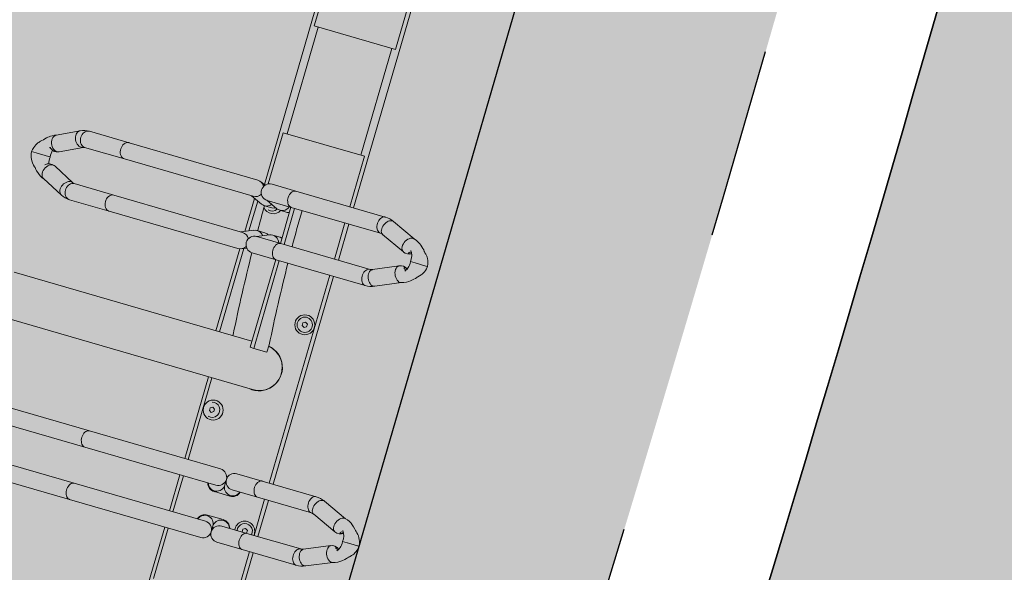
# Model space of a CAD drawing. Header units: metres. Extents: x 134157 to 138734, y 451157 to 455772.
# Tile 583 of 656: x 136585.766 to 136587.048, y 453874.027 to 453874.747. Entities that reach past the tile are written whole.
import ezdxf

# ---------------------------------------------------------------- set-up
doc = ezdxf.new("R2010")
doc.units = ezdxf.units.M
doc.linetypes.add('TR18X20__G2', pattern=[2.6, 1, -0.4, 0, -0.4, 0, -0.4, 0, -0.4])
doc.layers.add('-DR-alg-hulplijnen', color=210, linetype='Continuous', plot=False)
doc.layers.add('-DR-alg-hulplijnen kantverharding asflast nieuwe fietsstraat', color=7, linetype='Continuous', true_color=0xff9429, plot=False)
doc.layers.add('-DR-nw-gr-arc-gras', color=7, linetype='Continuous', true_color=0xb5d5a4)
for name, color, linetype in [('-DR-nw-inr-fietsparkeren Tulip Traverse', 2, 'Continuous'), ('-DR-nw-vh-band 18-20x25', 2, 'TR18X20__G2'), ('-DR-nw-vh-kantverharding', 3, 'Continuous'), ('VELOPA-FIG15', 1, 'Continuous'), ('VELOPA-FIG25', 1, 'Continuous')]:
    doc.layers.add(name, color=color, linetype=linetype)
doc.layers.add('-DR-nw-vh-arc-asfalt fietsstraat rood', color=7, linetype='Continuous', lineweight=9, true_color=0xdfbfc7)
doc.layers.add('-DR-nw-vh-arc-halfverharding stabilizer', color=7, linetype='Continuous', lineweight=9, true_color=0xe2e1c1, transparency=0.1)
doc.layers.add('-DR-nw-vh-arc-tegels 300x300x45', color=253, linetype='Continuous', lineweight=9)
pattern_1 = [(115.335625, (136419.71802, 453326.2367), (-0.223681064, -0.105903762), [0.06, -0.187485]), (205.335625, (136419.71802, 453326.2367), (0.105903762, -0.223681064), [0.06, -0.187485])]

# ---------------------------------------------------------------- blocks, each defined once
blk = doc.blocks.new('Tulip Traverse voetplaat eenzijdig')
at = {"layer": '-DR-alg-hulplijnen', "ltscale": 30}
blk.add_lwpolyline([(3000, -1735), (3000, 190), (0, 190), (0, -1735)], close=True, dxfattribs=at)
at = {"layer": 'VELOPA-FIG15', "color": 252, "linetype": 'Continuous', "lineweight": 9}
for p, q in [((1572.5, 50), (1427.5, 50)), ((1572.5, -50), (1427.5, -50))]:
    blk.add_line(p, q, dxfattribs=at)
at = {"layer": 'VELOPA-FIG15', "color": 252, "linetype": 'Continuous', "lineweight": 9, "flags": 128}
for points in [[(2038.7, 121.5), (2038.4, 120.9), (2037.6, 119.9), (2036.5, 119.2), (2035.2, 118.6), (2033.6, 118.3), (2031.9, 118.2), (2030.1, 118.4), (2028.2, 118.8), (2026.3, 119.4), (2024.5, 120.2), (2022.9, 121.3), (2021.4, 122.4), (2020.2, 123.7), (2019.2, 125.1), (2018.6, 126.4), (2018.2, 127.8), (2018.2, 129.1), (2018.6, 130.3)], [(2086.3, 121.5), (2086.6, 120.9), (2087.4, 119.9), (2088.5, 119.2), (2089.8, 118.6), (2091.4, 118.3), (2093.1, 118.2), (2094.9, 118.4), (2096.8, 118.8), (2098.7, 119.4), (2100.5, 120.2), (2102.1, 121.3), (2103.6, 122.4), (2104.8, 123.7), (2105.8, 125.1), (2106.4, 126.4), (2106.8, 127.8), (2106.8, 129.1), (2106.4, 130.3)], [(2038, 118.1), (2037.8, 116.8), (2037.3, 115.5), (2036.4, 114.4), (2035.3, 113.3), (2033.9, 112.4), (2032.2, 111.7), (2030.4, 111.2), (2028.5, 110.9), (2026.5, 110.9), (2024.6, 111), (2022.7, 111.4), (2020.9, 112.1), (2019.4, 112.9), (2018.1, 113.8), (2017.1, 115), (2016.4, 116.2), (2016, 117.4), (2016, 118.1)], [(2087, 118.1), (2087.2, 116.8), (2087.7, 115.5), (2088.6, 114.4), (2089.7, 113.3), (2091.1, 112.4), (2092.8, 111.7), (2094.6, 111.2), (2096.5, 110.9), (2098.5, 110.9), (2100.4, 111), (2102.3, 111.4), (2104.1, 112.1), (2105.6, 112.9), (2106.9, 113.8), (2107.9, 115), (2108.6, 116.2), (2109, 117.4), (2109, 118.1)], [(1663, 102.9), (1662.8, 101.6), (1662.3, 100.3), (1661.4, 99.1), (1660.3, 98), (1658.9, 97.1), (1657.2, 96.4), (1655.4, 95.8), (1653.5, 95.5), (1651.5, 95.5), (1649.6, 95.7), (1647.7, 96.1), (1645.9, 96.7), (1644.4, 97.5), (1643.1, 98.5), (1642.1, 99.7), (1641.4, 100.9), (1641, 102.2), (1641, 102.9)], [(1663.7, 106), (1663.4, 105.5), (1662.6, 104.5), (1661.5, 103.7), (1660.2, 103.1), (1658.6, 102.8), (1656.9, 102.7), (1655.1, 102.8), (1653.2, 103.2), (1651.3, 103.8), (1649.5, 104.7), (1647.9, 105.7), (1646.4, 106.9), (1645.2, 108.2), (1644.2, 109.6), (1643.6, 111), (1643.2, 112.4), (1643.2, 113.7), (1643.6, 114.9), (1643.6, 115)], [(1711.3, 106), (1711.6, 105.5), (1712.4, 104.5), (1713.5, 103.7), (1714.8, 103.1), (1716.4, 102.8), (1718.1, 102.7), (1719.9, 102.8), (1721.8, 103.2), (1723.7, 103.8), (1725.5, 104.7), (1727.1, 105.7), (1728.6, 106.9), (1729.8, 108.2), (1730.8, 109.6), (1731.4, 111), (1731.8, 112.4), (1731.8, 113.7), (1731.4, 114.9), (1731.4, 115)], [(1712, 102.9), (1712.2, 101.6), (1712.7, 100.3), (1713.6, 99.1), (1714.7, 98), (1716.1, 97.1), (1717.8, 96.4), (1719.6, 95.8), (1721.5, 95.5), (1723.5, 95.5), (1725.4, 95.7), (1727.3, 96.1), (1729.1, 96.7), (1730.6, 97.5), (1731.9, 98.5), (1732.9, 99.7), (1733.6, 100.9), (1734, 102.2), (1734, 102.9)], [(2038, 45.1), (2037.8, 43.9), (2037.3, 42.6), (2036.4, 41.4), (2035.3, 40.4), (2033.9, 39.5), (2032.2, 38.8), (2030.4, 38.3), (2028.5, 38), (2026.5, 37.9), (2024.6, 38.1), (2022.7, 38.5), (2020.9, 39.1), (2019.4, 39.9), (2018.1, 40.9), (2017.1, 42), (2016.4, 43.2), (2016, 44.5), (2016, 45.1)], [(2087, 45.1), (2087.2, 43.9), (2087.7, 42.6), (2088.6, 41.4), (2089.7, 40.4), (2091.1, 39.5), (2092.8, 38.8), (2094.6, 38.3), (2096.5, 38), (2098.5, 37.9), (2100.4, 38.1), (2102.3, 38.5), (2104.1, 39.1), (2105.6, 39.9), (2106.9, 40.9), (2107.9, 42), (2108.6, 43.2), (2109, 44.5), (2109, 45.1)], [(1663, -18.1), (1662.8, -19.4), (1662.3, -20.7), (1661.4, -21.9), (1660.3, -23), (1658.9, -23.9), (1657.2, -24.6), (1655.4, -25.2), (1653.5, -25.5), (1651.5, -25.5), (1649.6, -25.3), (1647.7, -24.9), (1645.9, -24.3), (1644.4, -23.5), (1643.1, -22.5), (1642.1, -21.3), (1641.4, -20.1), (1641, -18.8), (1641, -18.1)], [(1712, -18.1), (1712.2, -19.4), (1712.7, -20.7), (1713.6, -21.9), (1714.7, -23), (1716.1, -23.9), (1717.8, -24.6), (1719.6, -25.2), (1721.5, -25.5), (1723.5, -25.5), (1725.4, -25.3), (1727.3, -24.9), (1729.1, -24.3), (1730.6, -23.5), (1731.9, -22.5), (1732.9, -21.3), (1733.6, -20.1), (1734, -18.8), (1734, -18.1)], [(2038, -189), (2037.8, -190.3), (2037.3, -191.6), (2036.4, -192.7), (2035.3, -193.8), (2033.9, -194.7), (2032.2, -195.4), (2030.4, -196), (2028.5, -196.3), (2026.5, -196.3), (2024.6, -196.1), (2022.7, -195.7), (2020.9, -195.1), (2019.4, -194.3), (2018.1, -193.3), (2017.1, -192.2), (2016.4, -190.9), (2016, -189.6), (2016, -189)], [(2087, -189), (2087.2, -190.3), (2087.7, -191.6), (2088.6, -192.7), (2089.7, -193.8), (2091.1, -194.7), (2092.8, -195.4), (2094.6, -196), (2096.5, -196.3), (2098.5, -196.3), (2100.4, -196.1), (2102.3, -195.7), (2104.1, -195.1), (2105.6, -194.3), (2106.9, -193.3), (2107.9, -192.2), (2108.6, -190.9), (2109, -189.6), (2109, -189)], [(1663, -244.2), (1662.8, -245.7), (1662.3, -247.1), (1661.4, -248.5), (1660.3, -249.7), (1658.9, -250.7), (1657.2, -251.6), (1655.4, -252.1), (1653.5, -252.5), (1651.5, -252.5), (1649.6, -252.3), (1647.7, -251.9), (1645.9, -251.2), (1644.4, -250.2), (1643.1, -249.1), (1642.1, -247.8), (1641.4, -246.4), (1641, -244.9), (1641, -244.2)], [(1712, -244.2), (1712.2, -245.7), (1712.7, -247.1), (1713.6, -248.5), (1714.7, -249.7), (1716.1, -250.7), (1717.8, -251.6), (1719.6, -252.1), (1721.5, -252.5), (1723.5, -252.5), (1725.4, -252.3), (1727.3, -251.9), (1729.1, -251.2), (1730.6, -250.2), (1731.9, -249.1), (1732.9, -247.8), (1733.6, -246.4), (1734, -244.9), (1734, -244.2)], [(1663, -298.2), (1662.8, -299.7), (1662.3, -301.2), (1661.4, -302.5), (1660.3, -303.7), (1658.9, -304.8), (1657.2, -305.6), (1655.4, -306.2), (1653.5, -306.5), (1651.5, -306.6), (1649.6, -306.4), (1647.7, -305.9), (1645.9, -305.2), (1644.4, -304.3), (1643.1, -303.1), (1642.1, -301.8), (1641.4, -300.4), (1641, -299), (1641, -298.2)], [(1664.1, -302.7), (1663.9, -304.2), (1663.4, -305.8), (1662.6, -307.3), (1661.5, -308.7), (1660.2, -310.1), (1658.6, -311.2), (1656.9, -312.2), (1655.1, -312.9), (1653.2, -313.4), (1651.3, -313.6), (1649.5, -313.5), (1647.9, -313.1), (1646.4, -312.5), (1645.2, -311.6), (1644.2, -310.6), (1643.8, -309.9)], [(1663.5, -300), (1663.9, -301.2), (1664.1, -302.7)], [(1711.5, -300), (1711.1, -301.2), (1710.9, -302.7)], [(1710.9, -302.7), (1711.1, -304.2), (1711.6, -305.8), (1712.4, -307.3), (1713.5, -308.7), (1714.8, -310.1), (1716.4, -311.2), (1718.1, -312.2), (1719.9, -312.9), (1721.8, -313.4), (1723.7, -313.6), (1725.5, -313.5), (1727.1, -313.1), (1728.6, -312.5), (1729.8, -311.6), (1730.8, -310.6), (1731.2, -309.9)], [(1712, -298.2), (1712.2, -299.7), (1712.7, -301.2), (1713.6, -302.5), (1714.7, -303.7), (1716.1, -304.8), (1717.8, -305.6), (1719.6, -306.2), (1721.5, -306.5), (1723.5, -306.6), (1725.4, -306.4), (1727.3, -305.9), (1729.1, -305.2), (1730.6, -304.3), (1731.9, -303.1), (1732.9, -301.8), (1733.6, -300.4), (1734, -299), (1734, -298.2)]]:
    blk.add_lwpolyline(points, dxfattribs=at)
at = {"layer": 'VELOPA-FIG25', "color": 252, "linetype": 'Continuous', "lineweight": 9}
for p, q in [((2062.5, 188.4), (2062.5, 190)), ((2062.5, 188), (2062.5, 188.4)), ((2062.5, 174), (2062.5, 188)), ((1687.5, 172), (1687.5, 173.7)), ((1687.5, 171.6), (1687.5, 172)), ((1687.5, 157.2), (1687.5, 171.6)), ((2062.5, 174), (2062.5, 173.7)), ((2062.5, 173.7), (2062.5, 167.5)), ((1687.5, 157.2), (1687.5, 156.9)), ((1687.5, 156.9), (1687.5, 150.7)), ((2032.8, 163), (2018.6, 130.3)), ((2038.7, 121.5), (2053.1, 154.4)), ((2071.9, 154.4), (2086.3, 121.5)), ((2106.4, 130.3), (2092.2, 163)), ((1657.9, 147), (1643.6, 115)), ((1731.4, 115), (1717.1, 147)), ((1663.7, 106), (1678, 138.2)), ((1697, 138.2), (1711.3, 106)), ((2016, 118.1), (2016, 45.1)), ((2038, 45.1), (2038, 118.1)), ((2087, 118.1), (2087, 45.1)), ((2109, 45.1), (2109, 118.1)), ((1641, 102.9), (1641, -18.1)), ((1663, -18.1), (1663, 102.9)), ((1712, 102.9), (1712, -18.1)), ((1734, -18.1), (1734, 102.9)), ((1641, 60), (1359, 60)), ((1427.5, 54.7), (1359, 54.7)), ((1427.5, -55.3), (1427.5, 54.7)), ((1641, 54.7), (1572.5, 54.7)), ((1572.5, 54.7), (1572.5, -55.3)), ((1712, 60), (1663, 60)), ((1712, 54.7), (1663, 54.7)), ((2016, 60), (1734, 60)), ((2016, 54.7), (1734, 54.7)), ((2087, 60), (2038, 60)), ((2087, 54.7), (2038, 54.7)), ((2391, 60), (2109, 60)), ((2177.5, 54.7), (2109, 54.7)), ((1801.5, 41.5), (1803.3, 44.5)), ((1803.3, 38.5), (1801.5, 41.5)), ((1803.3, 44.5), (1806.7, 44.5)), ((1806.7, 38.5), (1803.3, 38.5)), ((1806.7, 44.5), (1808.5, 41.5)), ((1808.5, 41.5), (1806.7, 38.5)), ((2016, 45.1), (2016, 10.8)), ((2038, 10.8), (2038, 45.1)), ((2081.5, 41.5), (2083.3, 44.5)), ((2083.3, 38.5), (2081.5, 41.5)), ((2083.3, 44.5), (2086.7, 44.5)), ((2086.7, 38.5), (2083.3, 38.5)), ((2086.7, 44.5), (2087, 44)), ((2087, 39), (2086.7, 38.5)), ((2087, 45.1), (2087, 10.8)), ((2109, 10.8), (2109, 45.1)), ((1843, 4.2), (1853, 4.2)), ((1853, -13.7), (1853, 4.2)), ((2022.7, 0.6), (2022.7, -1.1)), ((2046.6, -10.8), (2046.6, 10.2)), ((2078.4, 10.2), (2078.4, -10.8)), ((2102.3, -1.1), (2102.3, 0.6)), ((1905.1, -341.2), (1905.1, -0.1)), ((2016, -11.3), (2016, -189)), ((2027, -0.3), (2034.5, -0.3)), ((2034.7, -0.3), (2034.5, -0.3)), ((2038, -189), (2038, -11.3)), ((2087, -11.3), (2087, -189)), ((2090.5, -0.3), (2090.3, -0.3)), ((2090.5, -0.3), (2098, -0.3)), ((2109, -189), (2109, -11.3)), ((1641, -18.1), (1641, -50.6)), ((1663, -13.7), (1712, -13.7)), ((1663, -50.6), (1663, -18.1)), ((1663, -18.6), (1712, -18.6)), ((1670.7, -31.3), (1670.7, -21.2)), ((1704.3, -21.2), (1704.3, -31.3)), ((1712, -18.1), (1712, -50.6)), ((1734, -13.7), (1853, -13.7)), ((1734, -50.6), (1734, -18.1)), ((1734, -18.6), (1853, -18.6)), ((1844.9, -18.6), (1844.9, -341.1)), ((1853, -13.7), (1853, -18.6)), ((1663, -51.2), (1669.8, -35.5)), ((1705.2, -35.5), (1712, -51.2)), ((1670.7, -52.2), (1670.7, -42.1)), ((1704.3, -42.1), (1704.3, -52.2)), ((1844.9, -44.5), (1843, -44.5)), ((1941.5, -43.5), (1943.3, -40.5)), ((1943.3, -46.5), (1941.5, -43.5)), ((1943.3, -40.5), (1946.7, -40.5)), ((1946.7, -46.5), (1943.3, -46.5)), ((1946.7, -40.5), (1948.5, -43.5)), ((1948.5, -43.5), (1946.7, -46.5)), ((1359, -55.3), (1427.5, -55.3)), ((1644, -60), (1359, -60)), ((1572.5, -55.3), (1642, -55.3)), ((1644.8, -58.9), (1641.9, -65.6)), ((1663, -72.1), (1669.8, -56.4)), ((1707.8, -62.4), (1667.2, -62.4)), ((1705.2, -56.4), (1712, -72.1)), ((1733.1, -65.6), (1730.2, -58.9)), ((1844.9, -62.4), (1731.7, -62.4)), ((1905.1, -55.3), (2016, -55.3)), ((2016, -60), (1905.1, -60)), ((2038, -55.3), (2087, -55.3)), ((2087, -60), (2038, -60)), ((2109, -55.3), (2177.5, -55.3)), ((2394, -60), (2109, -60)), ((1641, -69.9), (1641, -244.2)), ((1663, -244.2), (1663, -69.9)), ((1709.9, -67.3), (1665.1, -67.3)), ((1712, -69.9), (1712, -244.2)), ((1844.9, -67.3), (1733.7, -67.3)), ((1734, -244.2), (1734, -69.9)), ((2016, -189), (2016, -296.7)), ((2038, -296.7), (2038, -189)), ((2087, -189), (2087, -296.7)), ((2109, -296.7), (2109, -189)), ((1641, -244.2), (1641, -298.2)), ((1663, -298.2), (1663, -244.2)), ((1712, -244.2), (1712, -298.2)), ((1734, -298.2), (1734, -244.2)), ((1677.8, -328.3), (1663.5, -300)), ((1711.5, -300), (1697.2, -328.3)), ((1643.8, -309.9), (1658.2, -338.2)), ((1716.8, -338.2), (1731.2, -309.9)), ((1678.1, -329), (1677.9, -328.4)), ((1697.1, -328.4), (1696.9, -329.1)), ((1687.5, -339.9), (1687.5, -337.9)), ((1687.5, -339.9), (1687.5, -340.3)), ((1687.5, -356.6), (1687.5, -340.3)), ((1687.5, -357), (1687.5, -356.6)), ((1687.5, -363), (1687.5, -357))]:
    blk.add_line(p, q, dxfattribs=at)
at = {"layer": 'VELOPA-FIG25', "color": 252, "linetype": 'Continuous', "lineweight": 9, "flags": 128}
for points in [[(2062.5, 190), (2059.1, 189.5), (2056.3, 188.7), (2053.8, 187.6), (2052.1, 186.7), (2051, 186.1), (2050.5, 185.7), (2049.7, 185.2), (2048.1, 183.9), (2046.5, 182.3), (2045.9, 181.5), (2045.2, 180.9), (2043.9, 179.8), (2042.5, 178.5), (2040.2, 176.1), (2038, 173.6), (2036.6, 171.5), (2035.1, 169), (2033.7, 166), (2032.6, 162.3)], [(2092.4, 162.3), (2091.3, 166), (2089.9, 169), (2088.4, 171.5), (2087, 173.6), (2084.1, 176.9), (2082.5, 178.5), (2081.1, 179.8), (2080.4, 180.4), (2079.8, 180.9), (2079.1, 181.5), (2078.5, 182.3), (2076.9, 183.9), (2075.3, 185.2), (2074.2, 186), (2073.5, 186.4), (2072.4, 187), (2070.8, 187.8), (2068.7, 188.7), (2065.9, 189.5), (2062.5, 190)], [(1687.5, 173.7), (1684.2, 173.2), (1681.6, 172.5), (1679.7, 171.7), (1677.6, 170.8), (1676.1, 169.9), (1674.7, 168.9), (1672.8, 167.3), (1671.1, 165.5), (1670.4, 164.7), (1669.7, 164.2), (1668.2, 162.9), (1666.5, 161.2), (1663.2, 157.6), (1661.8, 155.7), (1660.3, 153.2), (1658.8, 150.1), (1657.6, 146.2)], [(1717.4, 146.2), (1716.2, 150.1), (1714.7, 153.2), (1713.2, 155.7), (1711.8, 157.6), (1708.5, 161.2), (1706.8, 162.9), (1705.3, 164.2), (1704.6, 164.7), (1703.9, 165.5), (1702.2, 167.3), (1700.3, 168.9), (1698.9, 169.9), (1697.4, 170.8), (1695.3, 171.7), (1693.4, 172.5), (1690.8, 173.2), (1687.5, 173.7)], [(2062.5, 167.4), (2065.1, 167.6), (2067.4, 167.4), (2069.3, 167.1), (2070.8, 166.7), (2073.1, 165.9), (2075, 164.8), (2075.7, 164.2), (2076.1, 163.9), (2076.2, 163.8), (2076.2, 163.9)], [(2032.7, 162.3), (2032.6, 161.4), (2032.8, 159.9), (2033.3, 158.4), (2034.3, 156.9), (2035.6, 155.5), (2037.2, 154.2), (2039, 153.1), (2041, 152.2), (2043, 151.6), (2045, 151.2), (2047, 151.1), (2048.8, 151.4), (2050.4, 151.9), (2051.7, 152.6), (2052.7, 153.6), (2053.1, 154.5)], [(2051.7, 165.8), (2052.2, 164.9), (2052.7, 163.8), (2053, 162.7), (2053, 162), (2052.9, 161.5), (2052.6, 161.3), (2052.1, 161.4), (2051.5, 161.9), (2051, 162.6), (2050.8, 163.7), (2050.7, 164.7), (2050.7, 165.2)], [(2092.3, 162.3), (2092.5, 161.4), (2092.3, 159.9), (2091.7, 158.4), (2090.7, 156.9), (2089.4, 155.5), (2087.8, 154.2), (2086, 153.1), (2084, 152.2), (2082, 151.6), (2080, 151.2), (2078, 151.1), (2076.2, 151.4), (2074.6, 151.9), (2073.3, 152.6), (2072.3, 153.6), (2071.9, 154.5)], [(2072, 162.2), (2072.1, 161.6), (2072.3, 161.4), (2072.8, 161.4), (2073.4, 161.7), (2074, 162.5), (2074.2, 163.6), (2074.3, 164.7), (2074.3, 165.2)], [(1657.7, 146.2), (1657.6, 145.2), (1657.8, 143.7), (1658.3, 142.2), (1659.3, 140.7), (1660.6, 139.3), (1662.2, 137.9), (1664, 136.8), (1666, 135.9), (1668, 135.3), (1670, 134.9), (1672, 134.9), (1673.8, 135.1), (1675.4, 135.7), (1676.7, 136.5), (1677.7, 137.5), (1678, 138.3)], [(1673.5, 147), (1673.5, 147), (1673.6, 147.1), (1674, 147.4), (1674.7, 147.9), (1675.6, 148.5), (1676.8, 149.1), (1678.2, 149.7), (1679.8, 150.1), (1681.8, 150.5), (1684.4, 150.8), (1687.5, 150.7)], [(1677, 149.2), (1677.2, 148.8), (1677.7, 147.7), (1678, 146.6), (1678, 145.8), (1677.9, 145.3), (1677.6, 145.1), (1677.1, 145.2), (1676.5, 145.6), (1676, 146.3), (1675.8, 147.3), (1675.7, 148.4), (1675.7, 148.5)], [(1687.5, 150.7), (1690.1, 150.8), (1692.4, 150.6), (1694.3, 150.4), (1695.8, 150), (1698.1, 149.2), (1700, 148.1), (1700.7, 147.6), (1701.1, 147.3), (1701.3, 147.2), (1701.3, 147.2)], [(1697, 146), (1697.1, 145.4), (1697.3, 145.1), (1697.8, 145.1), (1698.4, 145.4), (1699, 146.2), (1699.2, 147.3), (1699.3, 148.4), (1699.3, 148.5)], [(1717.3, 146.2), (1717.5, 145.2), (1717.3, 143.7), (1716.7, 142.2), (1715.7, 140.7), (1714.4, 139.3), (1712.8, 137.9), (1711, 136.8), (1709, 135.9), (1707, 135.3), (1705, 134.9), (1703, 134.9), (1701.2, 135.1), (1699.6, 135.7), (1698.3, 136.5), (1697.3, 137.5), (1697, 138.3)], [(1670.6, -21.2), (1670.7, -21.1), (1670.2, -18.6)], [(1704.4, -21.2), (1704.3, -21.1), (1704.8, -18.6)], [(1669.1, -37), (1670.1, -38.6), (1670.6, -42.1)], [(1705.9, -37), (1704.9, -38.6), (1704.4, -42.1)], [(1644.1, -60.4), (1643.9, -59.5), (1643.7, -57.8)], [(1658.2, -338.2), (1658.3, -338.5), (1659.3, -339.8), (1660.6, -340.8), (1662.2, -341.5), (1664, -341.9), (1666, -341.9), (1668, -341.6), (1670, -341), (1672, -340.2), (1673.8, -339), (1675.4, -337.6), (1676.7, -336.1), (1677.7, -334.4), (1678.3, -332.7), (1678.5, -331.1)], [(1678.5, -331.1), (1678.3, -329.5), (1677.8, -328.3)], [(1696.6, -331.1), (1696.8, -329.5), (1697.2, -328.3)], [(1716.8, -338.2), (1716.7, -338.5), (1715.7, -339.8), (1714.4, -340.8), (1712.8, -341.5), (1711, -341.9), (1709, -341.9), (1707, -341.6), (1705, -341), (1703, -340.2), (1701.2, -339), (1699.6, -337.6), (1698.3, -336.1), (1697.3, -334.4), (1696.8, -332.7), (1696.6, -331.1)], [(1658.1, -338), (1658.8, -340.4), (1660.2, -343.1), (1661.5, -345.1), (1662.6, -346.5), (1663.6, -347.8), (1665, -349.4), (1666.7, -351), (1668.5, -352.6), (1670, -354.2), (1671.3, -355.6), (1672.5, -356.8), (1673.4, -357.5), (1674.3, -358.2), (1675.6, -359.1), (1677.5, -360.2), (1679.4, -361), (1681.6, -361.8), (1684.4, -362.5), (1687.5, -363)], [(1676.9, -339.6), (1676.6, -340.1), (1676, -341.1), (1675.8, -341.8), (1675.7, -342), (1675.7, -341.8), (1675.8, -341.3), (1675.8, -340.6)], [(1687.5, -363), (1690.4, -362.6), (1693, -361.9), (1695.1, -361.2), (1696.9, -360.4), (1698.8, -359.4), (1700.2, -358.6), (1701.2, -357.9), (1703.6, -355.8), (1705.4, -353.8), (1706.2, -352.9), (1707.2, -352), (1708.4, -351), (1709.7, -349.7), (1711.4, -347.8), (1713.5, -345.1), (1715, -342.8), (1716.3, -340.1), (1717, -338)]]:
    blk.add_lwpolyline(points, dxfattribs=at)
at = {"layer": 'VELOPA-FIG25', "color": 252, "linetype": 'Continuous', "lineweight": 9}
for centre, radius in [((1805, 41.5), 13), ((1805, 41.5), 10), ((1945, -42), 13)]:
    blk.add_circle(centre, radius, dxfattribs=at)
for centre, radius, start, end in [((2060, 149.1), 18.5, 82.1098, 127.3763), ((2041.7, 159), 12.3, 338.4965, 33.8595), ((2081.6, 158.8), 10.6, 147.1944, 204.338), ((2079.5, 161.4), 7.59, 145.2636, 174.2273), ((1666.8, 142.9), 12.2, 337.8622, 31.5539), ((1706.5, 142.7), 10.6, 146.3887, 204.8404), ((1703.7, 145.5), 6.81, 146.8802, 175.2459), ((2046.4, 118), 30.4, 156.2888, 179.9028), ((2078.5, 118), 30.5, 0.1365, 23.6714), ((2046.4, 118), 8.35, 155.776, 179.712), ((2078.5, 118), 8.54, 0.5484, 23.9635), ((1670.6, 102.9), 29.6, 155.7874, 179.892), ((1670.6, 102.9), 7.55, 155.1688, 179.6491), ((1704.3, 102.8), 7.74, 0.6594, 24.5226), ((1704.3, 102.8), 29.7, 0.1509, 24.1698), ((2085, 41.5), 13, 81.1456, 278.8544), ((2085, 41.5), 10, 78.4571, 281.5429), ((1875, -0.3), 30.5, 351.3116, 171.5322), ((1875, 0), 30.1, 359.7684, 171.8778), ((2034.6, 10.7), 11, 269.9038, 72.1385), ((2034.7, 10.2), 12, 0, 73.7845), ((2090.4, 10.2), 12, 106.2055, 180), ((2090.4, 10.7), 11, 107.8615, 270.0962), ((1651.8, 2374.2), 2377.6, 271.9815, 274.6127), ((2027, 10.8), 11, 180, 0), ((2098, 10.8), 11, 180, 0), ((1643.9, 2582.8), 2586.4, 270.4234, 271.5091), ((2027, -11.3), 11, 0, 180), ((2034.7, -11.2), 11, 287.5241, 90.0274), ((2034.7, -10.8), 12, 286.2155, 0), ((2090.4, -10.8), 12, 180, 253.7945), ((2090.3, -11.2), 11, 89.9726, 252.4759), ((2098, -11.3), 11, 0, 180), ((1659.9, -31.2), 10.8, 336.6466, 73.2244), ((1715.1, -31.2), 10.8, 106.7755, 203.3535), ((1665, -43.5), 10, 344.534, 60), ((1665, -42), 13, 308.5211, 64.2094), ((1945, -43.5), 10, 60, 195.466), ((1945, -43.5), 10, 344.534, 60), ((1652, -50.6), 11, 180, 0), ((1660, -52.2), 10.6, 336.4237, 53.9238), ((1715, -52.2), 10.6, 126.076, 203.5764), ((1723, -50.6), 11, 180, 0), ((1651.8, 2325.5), 2377.7, 271.9815, 274.6127), ((1651.8, -69.9), 10.8, 117.2719, 179.8327), ((1652.2, -69.9), 10.8, 0.2842, 62.6114), ((1643.9, 2532.4), 2584.8, 270.5924, 271.3341), ((1722.8, -69.9), 10.8, 117.3884, 179.716), ((1723.2, -69.9), 10.8, 0.1678, 62.7278), ((1666.8, -298.1), 25.8, 180.2353, 207.0875), ((1667, -298.1), 3.97, 181.9954, 208.124), ((1708.1, -298.1), 3.91, 331.6822, 358.1984), ((1708.3, -298.1), 25.7, 332.8594, 359.8176), ((1669.3, -333.5), 9.75, 321.0803, 23.2663), ((1708.2, -333.6), 12.2, 160.5617, 222.1983), ((1684.6, -315.5), 22.6, 253.7086, 277.3993), ((1690.4, -314.6), 23.4, 262.9442, 285.5691)]:
    blk.add_arc(centre, radius, start, end, dxfattribs=at)

msp = doc.modelspace()

# ---------------------------------------------------------------- hatches: boundary and pattern name
at = {"layer": '-DR-nw-gr-arc-gras', "transparency": 33554687}
h = msp.add_hatch(dxfattribs=at)
h.set_pattern_fill('AGR-BOLLEN', color=256, scale=0.1, pattern_type=2)
h.set_pattern_definition(pattern_1)
edge = h.paths.add_edge_path()
edge.add_arc((-7000776.8095, 3043164.5676), 7592527.9974, 340.05675056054, 340.05722562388)
edge.add_line((136455.7816, 453494.2543), (136455.1236, 453494.4934))
edge.add_arc((380495.2224, 364992.5484), 259592.3036, 160.066656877, 160.080445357)
edge.add_line((136433.8323, 453435.7615), (136433.8135, 453435.7683))
edge.add_line((136433.8135, 453435.7683), (136432.1795, 453431.2551))
edge.add_line((136432.1795, 453431.2551), (136432.1983, 453431.2483))
edge.add_line((136432.1983, 453431.2483), (136431.6776, 453429.8696))
edge.add_line((136431.6776, 453429.8696), (136432.3364, 453429.6312))
edge.add_line((136432.3364, 453429.6312), (136434.3093, 453435.0766))
h = msp.add_hatch(dxfattribs=at)
h.set_pattern_fill('AGR-BOLLEN', color=256, scale=0.1, pattern_type=2)
h.set_pattern_definition(pattern_1)
edge = h.paths.add_edge_path()
edge.add_line((136644.2753, 454017.4218), (136643.9351, 454016.4815))
edge.add_line((136643.9351, 454016.4815), (136643.8839, 454016.3403))
edge.add_line((136643.8839, 454016.3403), (136644.5422, 454016.1017))
edge.add_arc((1711333.9831, -116117.4265), 1674723.5818, 160.0956720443, 160.0966573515, ccw=False)
edge.add_line((136654.3469, 454043.1813), (136653.6889, 454043.4199))
edge.add_line((136653.6889, 454043.4199), (136653.6378, 454043.279))
edge.add_line((136653.6378, 454043.279), (136653.2975, 454042.3387))
edge.add_line((136653.2975, 454042.3387), (136644.2753, 454017.4218))
h = msp.add_hatch(dxfattribs=at)
h.set_pattern_fill('AGR-BOLLEN', color=256, scale=0.1, pattern_type=2)
h.set_pattern_definition(pattern_1)
edge = h.paths.add_edge_path()
edge.add_arc((135150.5997, 454312.1876), 1505.1999, 340.9795724, 341.034726)
edge.add_arc((137987.7467, 453337.2025), 1494.8, 160.0946501, 161.034726, ccw=False)
edge.add_line((136582.2516, 453846.1331), (136590.7929, 453869.7214))
edge.add_line((136590.7929, 453869.7214), (136591.1421, 453870.6565))
edge.add_arc((136637.618, 453852.7671), 49.8, 156.28058, 158.94734, ccw=False)
edge.add_line((136592.0248, 453872.7995), (136594.3138, 453878.0092))
edge.add_arc((136548.3544, 453898.2026), 50.2, 336.28058, 340.09465)
edge.add_line((136595.5552, 453881.1111), (136599.6591, 453892.4446))
edge.add_line((136599.6591, 453892.4446), (136600.3173, 453892.2063))
edge.add_line((136600.3173, 453892.2063), (136596.2134, 453880.8728))
edge.add_arc((136548.3544, 453898.2026), 50.9, 336.28058, 340.09465, ccw=False)
edge.add_line((136594.9546, 453877.7276), (136592.6657, 453872.518))
edge.add_arc((136637.618, 453852.7671), 49.1, 156.28058, 160.09465)
edge.add_line((136591.4514, 453869.484), (136582.9097, 453845.8948))
edge.add_arc((137987.7243, 453337.2104), 1494.0763, 160.0946427, 161.0347335)
edge.add_arc((135345.4167, 454245.0957), 1299.8538, 340.8663289, 341.0406903, ccw=False)
edge.add_line((136573.462, 453819.0385), (136572.8003, 453819.2686))
edge.add_line((136572.8003, 453819.2686), (136573.1774, 453820.3551))
edge.add_arc((136563.7737, 453824.318), 10.2046, 337.14911, 344.7573)
h = msp.add_hatch(dxfattribs=at)
h.set_pattern_fill('AGR-BOLLEN', color=256, scale=0.1, pattern_type=2)
h.set_pattern_definition(pattern_1)
edge = h.paths.add_edge_path()
edge.add_arc((135150.5996, 454312.1876), 1507.9, 340.0567308, 341.034726)
edge.add_arc((137987.7467, 453337.2025), 1492.1, 160.0946501, 161.034726, ccw=False)
edge.add_line((136584.7903, 453845.2139), (136593.3319, 453868.8031))
edge.add_arc((136637.618, 453852.7671), 47.1, 156.28058, 160.09465, ccw=False)
edge.add_line((136594.4967, 453871.7134), (136596.7857, 453876.9231))
edge.add_arc((136548.3544, 453898.2026), 52.9, 336.28058, 340.09465)
edge.add_line((136598.0939, 453880.1918), (136602.1978, 453891.5254))
edge.add_line((136602.1978, 453891.5254), (136601.2575, 453891.8658))
edge.add_line((136601.2575, 453891.8658), (136597.1537, 453880.5323))
edge.add_arc((136548.3544, 453898.2026), 51.9, 336.28058, 340.09465, ccw=False)
edge.add_line((136595.8702, 453877.3254), (136593.5812, 453872.1157))
edge.add_arc((136637.618, 453852.7671), 48.1, 156.28058, 160.09465)
edge.add_line((136592.3917, 453869.1436), (136583.85, 453845.5543))
edge.add_arc((137987.7467, 453337.2025), 1493.1, 160.0946501, 161.034726)
edge.add_arc((135150.5996, 454312.1876), 1506.9, 340.0567308, 341.034726, ccw=False)
edge.add_line((136567.132, 453798.1998), (136565.6181, 453794.0274))
edge.add_line((136565.6181, 453794.0274), (136565.7121, 453793.9933))
edge.add_line((136565.7121, 453793.9933), (136565.2947, 453792.8432))
edge.add_arc((136567.0808, 453792.1951), 1.9, 160.0567, 250.0567)
edge.add_line((136566.4327, 453790.4091), (136570.5319, 453788.9442))
edge.add_arc((136571.1712, 453790.7334), 1.9, 250.3356, 305.579)
edge.add_line((136572.2767, 453789.1881), (136575.5573, 453791.535))
edge.add_line((136575.5573, 453791.535), (136571.8931, 453792.9365))
edge.add_line((136571.8931, 453792.9365), (136571.0689, 453790.6164))
edge.add_line((136571.0689, 453790.6164), (136567.0386, 453792.0789))
edge.add_arc((136567.3797, 453793.0189), 1, 160.0567, 250.0567, ccw=False)
edge.add_line((136566.4397, 453793.36), (136568.072, 453797.8587))
at = {"layer": '-DR-nw-vh-arc-asfalt fietsstraat rood', "transparency": 33554687}
h = msp.add_hatch(color=256, dxfattribs=at)
h.dxf.hatch_style = 1
h.paths.add_polyline_path([(136592.1904, 453882.686), (136614.4566, 453944.1777), (136615.2088, 453943.9053), (136592.9426, 453882.4136)], flags=16)
edge = h.paths.add_edge_path()
edge.add_arc((136668.5081, 453938.0751), 50, 160.09465, 163.90872)
edge.add_line((136620.467, 453951.9335), (136618.8898, 453946.4661))
edge.add_line((136618.8898, 453946.4661), (136617.8616, 453943.3012))
edge.add_line((136617.8616, 453943.3012), (136595.3672, 453881.1792))
edge.add_line((136595.3672, 453881.1792), (136594.1307, 453878.0896))
edge.add_line((136594.1307, 453878.0896), (136591.8417, 453872.88))
edge.add_arc((136637.618, 453852.7671), 50, 156.28058, 160.09465)
edge.add_line((136590.6052, 453869.7904), (136590.2291, 453869.9266))
edge.add_line((136590.2291, 453869.9266), (136586.3288, 453871.4915))
edge.add_line((136586.3288, 453871.4915), (136585.9525, 453871.6277))
edge.add_arc((136538.8893, 453888.5112), 50, 340.2651, 343.90598)
edge.add_line((136586.9297, 453874.6505), (136588.98, 453881.7567))
edge.add_line((136588.98, 453881.7567), (136593.3968, 453893.9481))
edge.add_line((136593.3968, 453893.9481), (136612.5988, 453946.9774))
edge.add_line((136612.5988, 453946.9774), (136615.5575, 453953.7113))
edge.add_arc((136569.7812, 453973.8242), 50, 336.28058, 340.09465)
edge.add_line((136616.794, 453956.8008), (136621.4953, 453955.0985))
at = {"layer": '-DR-nw-vh-arc-halfverharding stabilizer'}
h = msp.add_hatch(dxfattribs=at)
h.set_pattern_fill('GRAVEL', color=256, scale=0.03)
h.set_pattern_definition([(228.0127875, (0.54864, 0.762), (-6.096000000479, -6.8579999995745), [0.102516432, -10.1491450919]), (184.969741, (0.48006, 0.6858), (9.1439999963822, 0.7620000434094), [0.175921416, -17.416214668]), (132.5104471, (0.3048, 0.67056), (7.6200000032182, -8.381999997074), [0.124044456, -12.2804168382]), (267.273689, (0.00762, 0.48006), (0.762000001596, 15.23999999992), [0.160201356, -15.8599312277]), (292.83365418, (0, 0.32004), (-3.810000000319, 9.1439999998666), [0.15709011, -15.5519423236]), (357.273689, (0.06096, 0.17526), (-15.23999999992, 0.762000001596), [0.160201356, -15.8599312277]), (37.69424047, (0.22098, 0.16764), (-9.9059999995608, -7.6200000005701), [0.211858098, -20.9739345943]), (72.25532837, (0.38862, 0.29718), (5.3340000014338, 16.7639999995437), [0.200015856, -19.8015769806]), (121.42956562, (0.44958, 0.48768), (-6.096000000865, 9.9059999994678), [0.1607439, -15.9136637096]), (175.2363583, (0.36576, 0.62484), (8.38199999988, -0.762000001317), [0.183513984, -8.992181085]), (222.3974378, (0.18288, 0.64008), (-9.1439999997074, -8.3820000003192), [0.237323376, -23.4950317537]), (138.81407483, (0.762, 0.47244), (-5.33399999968, 4.572000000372), [0.081001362, -8.0191697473]), (171.4692344, (0.70104, 0.52578), (9.906000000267, -1.5239999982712), [0.154104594, -15.2563916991]), (225, (0.54864, 0.54864), (-1e-16, -0.762), [0.107762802, -0.9698679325]), (203.19859051, (0.4953, 0.64008), (3.810000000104, 1.523999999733), [0.058032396, -5.7451867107]), (291.80140949, (0.44196, 0.61722), (-0.76200000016, 2.285999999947), [0.082069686, -4.021425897]), (30.96375653, (0.47244, 0.54102), (2.286000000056, 1.523999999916), [0.133295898, -4.3098894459]), (161.56505118, (0.58674, 0.6096), (1.52400000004, -0.76199999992), [0.096386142, -2.313269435]), (16.389540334, (0, 0.61722), (7.62, 2.286), [0.1350264, -13.3676480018]), (70.34617594, (0.12954, 0.65532), (-3.048000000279, -8.381999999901), [0.113279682, -11.2146647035]), (293.19859051, (0.58674, 0.762), (-1.523999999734, 3.810000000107), [0.11606403, -5.6871550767]), (343.61045967, (0.63246, 0.65532), (-7.6200000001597, 2.285999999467), [0.1350264, -13.3676480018]), (339.44395478, (0, 0.14478), (-3.81, 1.524), [0.13021056, -6.3803202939]), (294.7751406, (0.12192, 0.09906), (-3.810000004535, 8.381999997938), [0.109101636, -10.8010780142]), (66.80140949, (0.59436, 0), (1.52399999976, 3.810000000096), [0.11606403, -5.6871550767]), (17.35402464, (0.64008, 0.10668), (-9.905999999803, -3.0480000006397), [0.127734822, -12.645712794]), (69.44395478, (0.22098, 0), (-1.524000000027, -3.80999999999), [0.06510528, -6.4454255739]), (101.309932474, (0.54864, 0), (-0.762, 3.048), [0.03885438, -3.8465984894]), (165.96375653, (0.54102, 0.0381), (2.286, -0.762), [0.15709011, -2.9847163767]), (186.00900596, (0.38862, 0.0762), (7.6199999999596, 0.7620000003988), [0.1455801, -14.412409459]), (303.69006753, (0.47244, 0.47244), (-0.76200000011, 1.52399999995), [0.109897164, -2.6375329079]), (353.15722659, (0.5334, 0.381), (12.9540000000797, -1.5239999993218), [0.191867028, -18.9948027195]), (60.9453959, (0.7239, 0.35814), (-3.048000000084, -5.333999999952), [0.078452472, -7.7668176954]), (90, (0.762, 0.4267), (-0.762, 0.762), [0.04572, -0.71628]), (120.25643716, (0.37338, 0.09906), (3.047999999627, -5.334000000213), [0.105860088, -10.480182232]), (48.0127875, (0.32004, 0.1905), (6.0960000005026, 6.857999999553), [0.205032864, -10.0466286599]), (0, (0.4572, 0.3429), (0.762, 0.762), [0.19812, -0.56388]), (325.3048465, (0.65532, 0.3429), (7.6200000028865, -5.3339999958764), [0.120482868, -11.9277950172]), (254.0546041, (0.75438, 0.27432), (-0.761999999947, -3.048000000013), [0.110948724, -5.4364950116]), (207.64597536, (0.7239, 0.16764), (-14.478000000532, -7.6199999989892), [0.18064353, -17.8837393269]), (175.42607874, (0.56388, 0.08382), (-9.9059999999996, 0.7619999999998), [0.191108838, -18.9197539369])])
edge = h.paths.add_edge_path()
edge.add_arc((136548.3544, 453898.2026), 51.9, 336.28058, 338.18761)
edge.add_line((136596.5386, 453878.9181), (136597.1537, 453880.5323))
edge.add_line((136597.1537, 453880.5323), (136601.2575, 453891.8658))
edge.add_line((136601.2575, 453891.8658), (136600.4113, 453892.1723))
edge.add_line((136600.4113, 453892.1723), (136595.7293, 453879.2421))
edge.add_line((136595.7293, 453879.2421), (136592.1009, 453870.984))
edge.add_line((136592.1009, 453870.984), (136583.243, 453846.5214))
edge.add_line((136583.243, 453846.5214), (136583.1761, 453846.3361))
edge.add_line((136583.1761, 453846.3361), (136583.1092, 453846.1508))
edge.add_line((136583.1092, 453846.1508), (136583.0423, 453845.9654))
edge.add_line((136583.0423, 453845.9654), (136582.9755, 453845.7801))
edge.add_line((136582.9755, 453845.7801), (136582.9087, 453845.5948))
edge.add_line((136582.9087, 453845.5948), (136582.8419, 453845.4094))
edge.add_line((136582.8419, 453845.4094), (136582.7751, 453845.224))
edge.add_line((136582.7751, 453845.224), (136582.7084, 453845.0386))
edge.add_line((136582.7084, 453845.0386), (136582.6416, 453844.8533))
edge.add_line((136582.6416, 453844.8533), (136582.5749, 453844.6679))
edge.add_line((136582.5749, 453844.6679), (136582.5082, 453844.4825))
edge.add_line((136582.5082, 453844.4825), (136582.4416, 453844.2971))
edge.add_line((136582.4416, 453844.2971), (136582.3749, 453844.1116))
edge.add_line((136582.3749, 453844.1116), (136582.3083, 453843.9262))
edge.add_line((136582.3083, 453843.9262), (136582.2417, 453843.7408))
edge.add_line((136582.2417, 453843.7408), (136582.1751, 453843.5553))
edge.add_line((136582.1751, 453843.5553), (136582.1086, 453843.3699))
edge.add_line((136582.1086, 453843.3699), (136582.0421, 453843.1844))
edge.add_line((136582.0421, 453843.1844), (136581.9756, 453842.999))
edge.add_line((136581.9756, 453842.999), (136581.9091, 453842.8135))
edge.add_line((136581.9091, 453842.8135), (136581.8426, 453842.628))
edge.add_line((136581.8426, 453842.628), (136581.7762, 453842.4425))
edge.add_line((136581.7762, 453842.4425), (136581.7098, 453842.257))
edge.add_line((136581.7098, 453842.257), (136581.6434, 453842.0715))
edge.add_line((136581.6434, 453842.0715), (136581.577, 453841.886))
edge.add_line((136581.577, 453841.886), (136581.5107, 453841.7005))
edge.add_line((136581.5107, 453841.7005), (136581.4443, 453841.515))
edge.add_line((136581.4443, 453841.515), (136581.378, 453841.3294))
edge.add_line((136581.378, 453841.3294), (136581.3118, 453841.1439))
edge.add_line((136581.3118, 453841.1439), (136581.2455, 453840.9583))
edge.add_line((136581.2455, 453840.9583), (136581.1793, 453840.7728))
edge.add_line((136581.1793, 453840.7728), (136581.1131, 453840.5872))
edge.add_line((136581.1131, 453840.5872), (136581.0469, 453840.4016))
edge.add_line((136581.0469, 453840.4016), (136580.9807, 453840.216))
edge.add_line((136580.9807, 453840.216), (136580.9146, 453840.0304))
edge.add_line((136580.9146, 453840.0304), (136580.8484, 453839.8448))
edge.add_line((136580.8484, 453839.8448), (136580.7823, 453839.6592))
edge.add_line((136580.7823, 453839.6592), (136580.7163, 453839.4736))
edge.add_line((136580.7163, 453839.4736), (136580.6502, 453839.288))
edge.add_line((136580.6502, 453839.288), (136580.5842, 453839.1023))
edge.add_line((136580.5842, 453839.1023), (136580.5182, 453838.9167))
edge.add_line((136580.5182, 453838.9167), (136580.4522, 453838.731))
edge.add_line((136580.4522, 453838.731), (136580.3862, 453838.5454))
edge.add_line((136580.3862, 453838.5454), (136580.3203, 453838.3597))
edge.add_line((136580.3203, 453838.3597), (136580.2544, 453838.174))
edge.add_line((136580.2544, 453838.174), (136580.1885, 453837.9884))
edge.add_line((136580.1885, 453837.9884), (136580.1226, 453837.8027))
edge.add_line((136580.1226, 453837.8027), (136580.0567, 453837.617))
edge.add_line((136580.0567, 453837.617), (136579.9909, 453837.4313))
edge.add_line((136579.9909, 453837.4313), (136579.9251, 453837.2455))
edge.add_line((136579.9251, 453837.2455), (136579.8593, 453837.0598))
edge.add_line((136579.8593, 453837.0598), (136579.7936, 453836.8741))
edge.add_line((136579.7936, 453836.8741), (136579.7278, 453836.6883))
edge.add_line((136579.7278, 453836.6883), (136579.6621, 453836.5026))
edge.add_line((136579.6621, 453836.5026), (136579.5964, 453836.3168))
edge.add_line((136579.5964, 453836.3168), (136579.5307, 453836.1311))
edge.add_line((136579.5307, 453836.1311), (136579.4651, 453835.9453))
edge.add_line((136579.4651, 453835.9453), (136579.3995, 453835.7595))
edge.add_line((136579.3995, 453835.7595), (136579.3339, 453835.5737))
edge.add_line((136579.3339, 453835.5737), (136579.2683, 453835.388))
edge.add_line((136579.2683, 453835.388), (136579.2027, 453835.2022))
edge.add_line((136579.2027, 453835.2022), (136579.1372, 453835.0163))
edge.add_line((136579.1372, 453835.0163), (136579.0717, 453834.8305))
edge.add_line((136579.0717, 453834.8305), (136579.0062, 453834.6447))
edge.add_line((136579.0062, 453834.6447), (136579.8411, 453834.3437))
edge.add_arc((137987.7467, 453337.2025), 1493.1, 160.0946501, 160.5515234, ccw=False)
edge.add_line((136583.85, 453845.5543), (136592.3917, 453869.1436))
edge.add_arc((136637.618, 453852.7671), 48.1, 156.28058, 160.09465, ccw=False)
edge.add_line((136593.5812, 453872.1157), (136595.8702, 453877.3254))
at = {"layer": '-DR-nw-vh-arc-tegels 300x300x45'}
h = msp.add_hatch(dxfattribs=at)
h.set_pattern_fill('AVH-TEGEL_200X200_HALFST', color=256, scale=2, angle=71, pattern_type=2)
h.set_pattern_definition([(71, (0, 0), (-0.05887645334, 0.44332106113), [0.4, -0.4]), (161, (0, 0), (-0.13022726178, -0.37820743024), [])])
edge = h.paths.add_edge_path()
edge.add_line((136567.6261, 453830.3156), (136570.455, 453830.8469))
edge.add_line((136570.455, 453830.8469), (136570.7858, 453830.7326))
edge.add_line((136570.7858, 453830.7326), (136570.9343, 453831.1585))
edge.add_line((136570.9343, 453831.1585), (136571.1703, 453831.0763))
edge.add_arc((137987.7467, 453337.2025), 1500.2, 160.2571065, 160.7794547, ccw=False)
edge.add_line((136575.7316, 453843.9701), (136575.4488, 453844.0701))
edge.add_line((136575.4488, 453844.0701), (136575.5517, 453844.3543))
edge.add_line((136575.5517, 453844.3543), (136573.7595, 453845.0033))
edge.add_line((136573.7595, 453845.0033), (136583.5991, 453872.1767))
edge.add_line((136583.5991, 453872.1767), (136585.3855, 453871.5298))
edge.add_line((136585.3855, 453871.5298), (136585.4877, 453871.8119))
edge.add_line((136585.4877, 453871.8119), (136585.7695, 453871.7098))
edge.add_arc((136538.8893, 453888.5112), 49.8, 340.2829, 343.90598)
edge.add_line((136586.7375, 453874.7059), (136588.7823, 453881.793))
edge.add_line((136588.7823, 453881.793), (136588.5006, 453881.895))
edge.add_line((136588.5006, 453881.895), (136588.6028, 453882.177))
edge.add_line((136588.6028, 453882.177), (136586.8163, 453882.8239))
edge.add_line((136586.8163, 453882.8239), (136583.5882, 453883.9852))
edge.add_line((136583.5882, 453883.9852), (136583.069, 453882.542))
edge.add_line((136583.069, 453882.542), (136583.749, 453881.8237))
edge.add_line((136583.749, 453881.8237), (136581.893, 453876.606))
edge.add_line((136581.893, 453876.606), (136580.883, 453876.4089))
edge.add_line((136580.883, 453876.4089), (136579.4481, 453872.3479))
edge.add_line((136579.4481, 453872.3479), (136580.135, 453871.624))
edge.add_line((136580.135, 453871.624), (136578.259, 453866.391))
edge.add_line((136578.259, 453866.391), (136577.27, 453866.271))
edge.add_line((136577.27, 453866.271), (136575.8, 453862.217))
edge.add_line((136575.8, 453862.217), (136576.503, 453861.446))
edge.add_line((136576.503, 453861.446), (136574.614, 453856.246))
edge.add_line((136574.614, 453856.246), (136573.5811, 453856.0069))
edge.add_line((136573.5811, 453856.0069), (136569.5107, 453844.6145))
edge.add_line((136569.5107, 453844.6145), (136570.3961, 453844.2459))
edge.add_line((136570.3961, 453844.2459), (136569.591, 453842.509))
edge.add_line((136569.591, 453842.509), (136571.237, 453841.8225))
edge.add_line((136571.237, 453841.8225), (136567.2081, 453832.5399))
edge.add_line((136567.2081, 453832.5399), (136566.4811, 453830.7918))
edge.add_line((136566.4811, 453830.7918), (136567.6261, 453830.3156))

# ---------------------------------------------------------------- linework, layer by layer
at = {"layer": '-DR-alg-hulplijnen kantverharding asflast nieuwe fietsstraat'}
for points in [[(136615.5575, 453953.7113), (136612.5988, 453946.9774), (136593.3968, 453893.9481), (136588.98, 453881.7567), (136586.9297, 453874.6505, -0.015888), (136585.9525, 453871.6277), (136586.3288, 453871.4915), (136577.7383, 453847.7674, 0.004102), (136569.5514, 453824.5651, -0.004267), (136561.0218, 453800.4169), (136429.6487, 453438.3572, 0.002152), (136389.0242, 453324.8767), (136377.1193, 453291.1651), (136363.7665, 453256.9101), (136359.0795, 453243.6376)], [(136615.5575, 453953.7113), (136612.5988, 453946.9774), (136593.3968, 453893.9481), (136588.98, 453881.7567), (136586.9297, 453874.6505, -0.015888), (136585.9525, 453871.6277), (136586.3288, 453871.4915), (136577.7383, 453847.7674, 0.004102), (136569.5514, 453824.5651, -0.004267), (136561.0218, 453800.4169), (136429.6487, 453438.3572, 0.002152), (136389.0242, 453324.8767), (136377.1193, 453291.1651), (136363.7665, 453256.9101), (136363.7281, 453256.8013)]]:
    msp.add_lwpolyline(points, format="xyb", dxfattribs=at)
at = {"layer": '-DR-nw-vh-band 18-20x25'}
msp.add_lwpolyline([(136588.7823, 453881.793), (136586.7375, 453874.7059, -0.01581), (136585.7695, 453871.7098, -0.01581)], format="xyb", dxfattribs=at)
at = {"layer": '-DR-nw-vh-kantverharding', "flags": 128}
msp.add_lwpolyline([(136585.9525, 453871.6277, 0.015888), (136586.9297, 453874.6505), (136588.98, 453881.7567, 0.394862), (136588.6698, 453882.3655), (136587.3545, 453882.8417, -0.414214), (136587.1746, 453883.226), (136591.0559, 453893.9449, -0.414214), (136591.4401, 453894.1248), (136592.7565, 453893.6482, 0.414214), (136593.3968, 453893.9481), (136594.8436, 453897.9435)], format="xyb", dxfattribs=at)

# ---------------------------------------------------------------- block references
at = {"layer": '-DR-nw-inr-fietsparkeren Tulip Traverse', "xscale": 0.001, "yscale": 0.001, "zscale": 0.001, "rotation": 253.7966551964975}
msp.add_blockref('Tulip Traverse voetplaat eenzijdig', (136586.6014, 453876.0945), dxfattribs=at)

doc.saveas('drawing.dxf')
